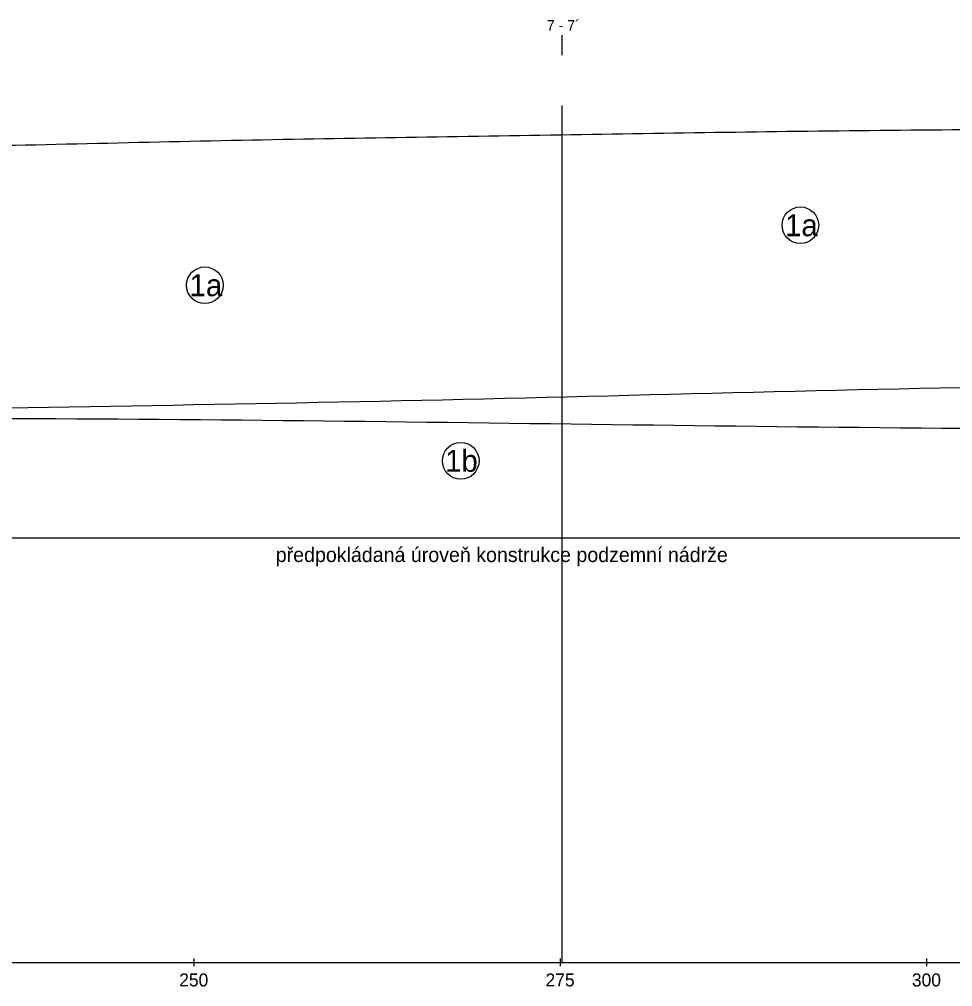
# Model space of a CAD drawing. Extents: x 3042 to 4120, y 576 to 2694.
# Drawn here: x 3446.2 to 3509.9, y 1113.1 to 1179.2 of the extents above; entities that cross this region are included whole.
import ezdxf

# ---------------------------------------------------------------- set-up
doc = ezdxf.new("R2010")
doc.units = 0
for name, color, linetype in [('22', 7, 'Continuous'), ('7', 7, 'Continuous'), ('HPV', 7, 'Continuous'), ('komunikace', 7, 'Continuous'), ('pomocna', 7, 'Continuous'), ('rozhraní', 7, 'Continuous')]:
    doc.layers.add(name, color=color, linetype=linetype)

msp = doc.modelspace()

# ---------------------------------------------------------------- linework, layer by layer
at = {"layer": '22'}
msp.add_lwpolyline([(3483.222, 1176.702), (3483.222, 1176.702), (3483.222, 1178.071)], dxfattribs=at)
at = {"layer": '7'}
for p, q in [((3208.112, 1114.779), (3562.792, 1114.779)), ((3316.362, 1114.779), (3568.934, 1114.779)), ((3458.112, 1114.525), (3458.112, 1115.033)), ((3483.112, 1114.525), (3483.112, 1115.033)), ((3508.112, 1114.525), (3508.112, 1115.033))]:
    msp.add_line(p, q, dxfattribs=at)
at = {"layer": 'HPV'}
msp.add_spline([(3244.526, 1150.071), (3259.592, 1150.071), (3342.022, 1151.082), (3387.314, 1151.702), (3432.605, 1152.427), (3477.894, 1153.253), (3523.182, 1154.177), (3531.662, 1154.202)], degree=3, dxfattribs=at)
at = {"layer": 'komunikace'}
msp.add_line((3532.902, 1143.728), (3425.672, 1143.728), dxfattribs=at)
at = {"layer": 'pomocna'}
msp.add_line((3483.222, 1114.779), (3483.222, 1173.279), dxfattribs=at)
at = {"layer": 'rozhraní'}
for centre in [(3499.485, 1165.097), (3458.847, 1161.002), (3476.311, 1149.014)]:
    msp.add_circle(centre, 1.25, dxfattribs=at)
for points in [[(3418.894, 1170.917), (3433.252, 1170.479), (3455.734, 1170.792), (3478.216, 1171.191), (3500.698, 1171.534), (3523.182, 1171.679), (3530.704, 1171.679), (3531.414, 1171.679)], [(3428.263, 1151.881), (3433.252, 1151.907), (3523.182, 1151.179), (3532.347, 1151.179)]]:
    msp.add_spline(points, degree=3, dxfattribs=at)

# ---------------------------------------------------------------- texts
at = {"layer": '22'}
msp.add_text('7 - 7´', height=0.72, dxfattribs=at).set_placement((3482.186, 1178.38))
at = {"layer": '7'}
for s, p in [('250', (3457.096, 1113.135)), ('275', (3482.096, 1113.135)), ('300', (3507.096, 1113.135))]:
    msp.add_text(s, height=0.889, dxfattribs=at).set_placement(p)
at = {"layer": 'komunikace'}
msp.add_text('předpokládaná úroveň konstrukce podzemní nádrže', height=1, dxfattribs=at).set_placement((3463.685, 1142.106))
at = {"layer": 'rozhraní'}
for s, p in [('1a', (3498.441, 1164.347)), ('1a', (3457.803, 1160.252)), ('1b', (3475.242, 1148.264))]:
    msp.add_text(s, height=1.5, dxfattribs=at).set_placement(p)

doc.saveas('drawing.dxf')
